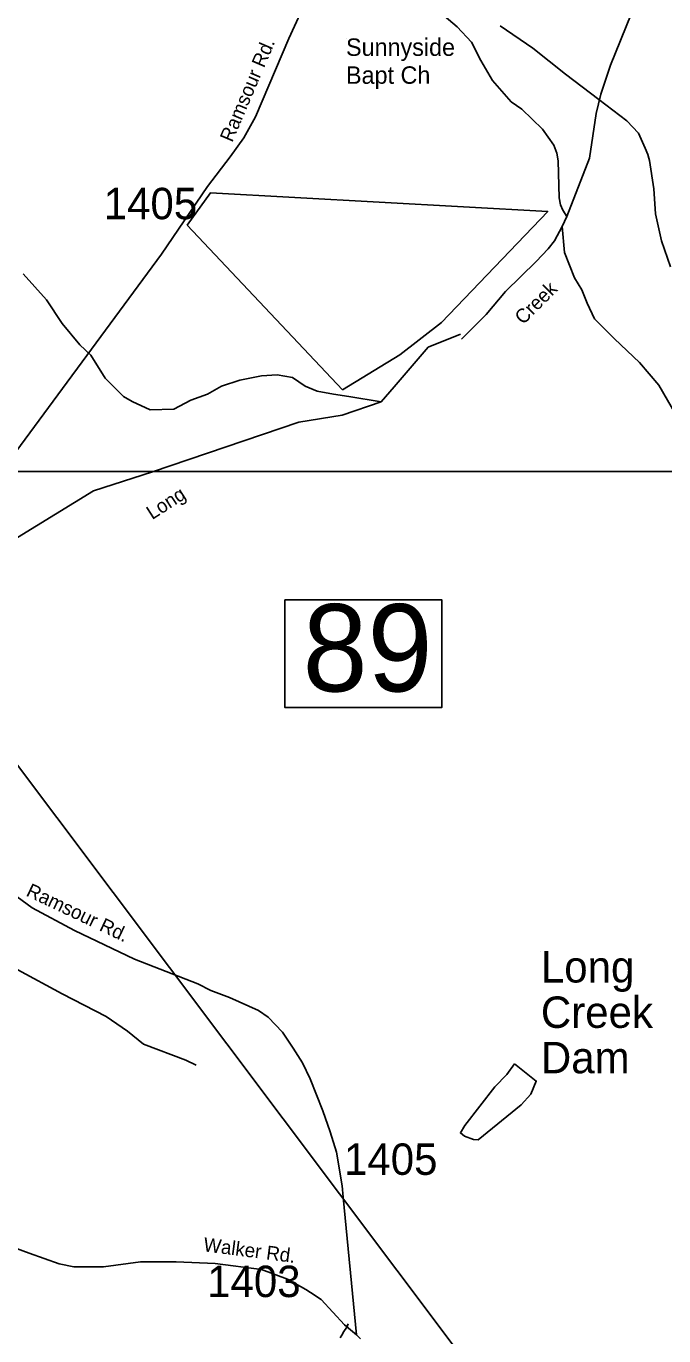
# Model space of a CAD drawing. Extents: x 1268485 to 1426702, y 514839 to 616766.
# Drawn here: x 1310433 to 1313429, y 569181 to 575334 of the extents above; entities that cross this region are included whole.
import ezdxf

# ---------------------------------------------------------------- set-up
doc = ezdxf.new("R2010")
doc.units = 0
for name, color, linetype in [('Old_Level_11', 7, 'Continuous'), ('Old_Level_21', 7, 'Continuous'), ('Old_Level_22', 7, 'Continuous'), ('Old_Level_29', 7, 'Continuous'), ('Old_Level_31', 7, 'Continuous'), ('Old_Level_32', 7, 'Continuous'), ('Old_Level_35', 7, 'Continuous'), ('Old_Level_48', 7, 'Continuous'), ('Old_Level_49', 7, 'Continuous'), ('Old_Level_50', 7, 'Continuous'), ('Old_Level_56', 7, 'Continuous'), ('Old_Level_59', 7, 'Continuous'), ('Old_Level_62', 7, 'Continuous'), ('Old_Level_63', 7, 'Continuous'), ('Old_Level_8', 7, 'Continuous')]:
    doc.layers.add(name, color=color, linetype=linetype)

msp = doc.modelspace()

# ---------------------------------------------------------------- linework, layer by layer
at = {"layer": 'Old_Level_21'}
msp.add_line((1312851.493, 570988.569), (1312851.493, 570988.569), dxfattribs=at)
at = {"layer": 'Old_Level_22'}
msp.add_line((1311935.969, 575276.684), (1311935.969, 575276.684), dxfattribs=at)
at = {"layer": 'Old_Level_29'}
msp.add_lwpolyline([(1313460.484, 574203.001), (1313418.223, 574324.953), (1313389.487, 574452.146), (1313382.725, 574569.359), (1313362.441, 574702.98), (1313359.06, 574714.82), (1313353.989, 574731.733), (1313342.158, 574761.162), (1313309.452, 574831.23), (1313255.949, 574889.708), (1313124.22, 574990.077), (1312966.896, 575108.577), (1312813.073, 575230.358), (1312660.699, 575336.525)], dxfattribs=at)
at = {"layer": 'Old_Level_31'}
msp.add_line((1313125.904, 574988.289), (1313125.904, 574988.289), dxfattribs=at)
msp.add_lwpolyline([(1311647.774, 572638.151), (1312386.542, 572638.151), (1312386.542, 572133.289), (1311647.774, 572133.289), (1311647.774, 572638.151)], dxfattribs=at)
at = {"layer": 'Old_Level_32'}
for points in [[(1310087.836, 572783.761), (1310133.708, 572926.967), (1310196.185, 573055.478), (1310251.72, 573156.202), (1311069.378, 574262.629), (1311284.373, 574580.229), (1311391.186, 574719.886), (1311455.893, 574810.294), (1311510.645, 574908.03), (1311541.803, 574982.451), (1311667.461, 575276.813), (1311747.823, 575450.742), (1311799.338, 575554.699), (1311844.671, 575620.673), (1311929.155, 575704.638), (1312080.072, 575836.449)], [(1311985.554, 569185.898), (1311922.645, 569831.844), (1311917.628, 569885.101), (1311891.131, 570043.587), (1311862.227, 570138.92), (1311827.238, 570238.114), (1311767.497, 570388.82), (1311732, 570463.241), (1311688.05, 570532.589), (1311637.339, 570607.01), (1311569.725, 570678.725), (1311524.084, 570709.17), (1311388.856, 570770.061), (1311300.956, 570803.888), (1311240.104, 570834.334), (1310942.599, 570951.04), (1310660.671, 571084.644), (1310461.665, 571192.175), (1310289.77, 571317.417)], [(1311985.554, 569185.898), (1311928.212, 569232.241), (1311818.912, 569351.229), (1311769.458, 569385.215), (1311746.791, 569399.209), (1311660.247, 569447.19), (1311538.673, 569493.171), (1311321.283, 569521.16), (1311137.891, 569529.157), (1310969.983, 569528.236), (1310795.834, 569505.166), (1310657.776, 569505.166), (1310587.716, 569519.16), (1310447.66, 569568.829), (1310288.418, 569627.116), (1310121.554, 569695.766)], [(1312004.722, 569166.27), (1311985.554, 569185.898)]]:
    msp.add_lwpolyline(points, dxfattribs=at)
at = {"layer": 'Old_Level_35'}
msp.add_lwpolyline([(1311945.58, 569237.861), (1311939.121, 569221.918), (1311926.1, 569201.003), (1311915.95, 569184.394), (1311908.773, 569171.322)], dxfattribs=at)
at = {"layer": 'Old_Level_48'}
msp.add_line((1311919.336, 573625.879), (1311190.005, 574398.625), dxfattribs=at)
msp.add_lwpolyline([(1311190.005, 574398.625), (1311298.592, 574550.747), (1312883.96, 574463.82), (1312384.461, 573942.257), (1312189.004, 573790.134), (1311919.336, 573625.879)], dxfattribs=at)
at = {"layer": 'Old_Level_49'}
msp.add_line((1311919.336, 573625.879), (1311190.005, 574398.625), dxfattribs=at)
msp.add_lwpolyline([(1311190.005, 574398.625), (1311298.592, 574550.747), (1312883.96, 574463.82), (1312384.461, 573942.257), (1312189.004, 573790.134), (1311919.336, 573625.879)], dxfattribs=at)
at = {"layer": 'Old_Level_50'}
msp.add_line((1313125.904, 574988.289), (1313125.904, 574988.289), dxfattribs=at)
at = {"layer": 'Old_Level_56'}
msp.add_lwpolyline([(1314562.652, 566384.989), (1313921.566, 567390.094), (1313738.823, 567534.425), (1313238.685, 568073.258), (1310041.921, 572327.519)], dxfattribs=at)
at = {"layer": 'Old_Level_59'}
for points in [[(1312974.122, 574440.75), (1313080.441, 574714.443), (1313111.301, 574923.853), (1313133.447, 575015.409), (1313178.764, 575150.384), (1313276.368, 575390.295)], [(1312478.306, 573863.99), (1312595.083, 573979.383), (1312685.716, 574087.291), (1312828.945, 574228.06), (1312886.462, 574288.704), (1312915.374, 574326.075), (1312950.951, 574393.229)], [(1310418.325, 574170.396), (1310529.396, 574048.832), (1310602.286, 573937.687), (1310685.589, 573836.962), (1310737.652, 573788.336), (1310803.6, 573680.665), (1310890.374, 573593.834), (1310931.937, 573570.445), (1311015.906, 573531.382), (1311126.398, 573534.788), (1311206.573, 573576.251), (1311285.108, 573605.419), (1311350.827, 573642.995), (1311436.436, 573671.087), (1311539.441, 573691.085), (1311612.7, 573695.442), (1311684.365, 573683.806), (1311743.296, 573642.944), (1311800.711, 573619.568), (1311876.837, 573605.499), (1311949.425, 573593.76), (1312100.94, 573569.297)], [(1312474.615, 573887.827), (1312322.569, 573825.287), (1312162.495, 573639.322), (1312100.94, 573569.297)], [(1312100.94, 573569.297), (1311917.797, 573507.07), (1311714.589, 573473.212), (1311026.813, 573240.424), (1310749.637, 573150.538), (1310302.077, 572876.655), (1310207.428, 572816.235), (1310087.076, 572783.555), (1309873.197, 572690.257), (1309633.972, 572608.045)]]:
    msp.add_lwpolyline(points, dxfattribs=at)
at = {"layer": 'Old_Level_62'}
msp.add_line((1312950.951, 574393.229), (1312974.122, 574440.75), dxfattribs=at)
for points in [[(1312397.72, 575382.708), (1312458.416, 575331.24), (1312524.852, 575259.626), (1312568.836, 575172.581), (1312624.713, 575079.231), (1312712.475, 574979.115), (1312761.585, 574943.948), (1312859.497, 574849.675), (1312911.683, 574774.37), (1312926.96, 574738.024), (1312932.086, 574701.884), (1312938.135, 574527.641), (1312943.364, 574495.499), (1312954.744, 574469.201), (1312974.122, 574440.75)], [(1312950.951, 574393.229), (1312962.126, 574270.916), (1313009.391, 574151.832), (1313043.942, 574094.93), (1313068.548, 574032.287), (1313102.997, 573959.493), (1313196.706, 573865.272), (1313314.2, 573754.441), (1313405.859, 573648.275), (1313486.649, 573506.328), (1313552.266, 573402.777), (1313573.694, 573380.272), (1313641.361, 573364.637), (1313693.342, 573363.458), (1313755.575, 573370.019), (1313865.688, 573373.454), (1313938.994, 573339.723), (1313948.837, 573335.52), (1314014.351, 573313.938), (1314083.966, 573296.355), (1314203.716, 573283.539), (1314331.771, 573280.566)], [(1310394.156, 570900.782), (1310601.669, 570787.901), (1310809.284, 570680.966), (1310909.862, 570612.633), (1310984.501, 570550.861), (1311182.889, 570476.171), (1311232.307, 570453.051)], [(1312727.239, 570458.28), (1312829.355, 570377.848), (1312804.031, 570316.435), (1312758.714, 570265.48), (1312556.841, 570102.053), (1312534.9, 570102.617), (1312493.274, 570119.534), (1312473.487, 570134.041), (1312494.402, 570169.516), (1312634.658, 570350.371), (1312691.97, 570409.119), (1312727.239, 570458.28)]]:
    msp.add_lwpolyline(points, dxfattribs=at)
at = {"layer": 'Old_Level_63'}
msp.add_lwpolyline([(1305516.95, 558564.883), (1305516.95, 529802.059), (1368033.021, 529802.059), (1368033.021, 573241.255), (1305516.95, 573241.255), (1305516.95, 558564.883)], dxfattribs=at)

# ---------------------------------------------------------------- texts
at = {"layer": 'Old_Level_11'}
for s, height, rotation, p in [('Ramsour Rd.', 65.61666, 66.8832333, (1311401.147, 574784.986)), ('Ramsour Rd.', 65.61666, 334.6440944, (1310428.46, 571250.284)), ('Walker Rd.', 65.6167, 352.6635889, (1311263.302, 569578.48))]:
    msp.add_text(s, height=height, rotation=rotation, dxfattribs=at).set_placement(p)
at = {"layer": 'Old_Level_21'}
for s, rotation, p in [('Creek', 45.0190917, (1312768.088, 573928.585)), ('Long', 32.7527722, (1311024.992, 573013.252))]:
    msp.add_text(s, height=65.6167, rotation=rotation, dxfattribs=at).set_placement(p)
for s, p in [('Long ', (1312851.493, 570840.931)), ('Creek', (1312851.493, 570627.677)), ('Dam', (1312851.493, 570414.423))]:
    msp.add_text(s, height=147.6375, dxfattribs=at).set_placement(p)
at = {"layer": 'Old_Level_22'}
for s, p in [('Sunnyside ', (1311935.969, 575194.663)), ('Bapt Ch', (1311935.969, 575063.43))]:
    msp.add_text(s, height=82.0208, dxfattribs=at).set_placement(p)
at = {"layer": 'Old_Level_31'}
msp.add_text('89', height=410.1042, dxfattribs=at).set_placement((1311732.234, 572208.612))
at = {"layer": 'Old_Level_8'}
for s, p in [('1405', (1310797.397, 574427.087)), ('1405', (1311926.396, 569937.19)), ('1403', (1311283.408, 569362.905))]:
    msp.add_text(s, height=147.6375, dxfattribs=at).set_placement(p)

doc.saveas('drawing.dxf')
